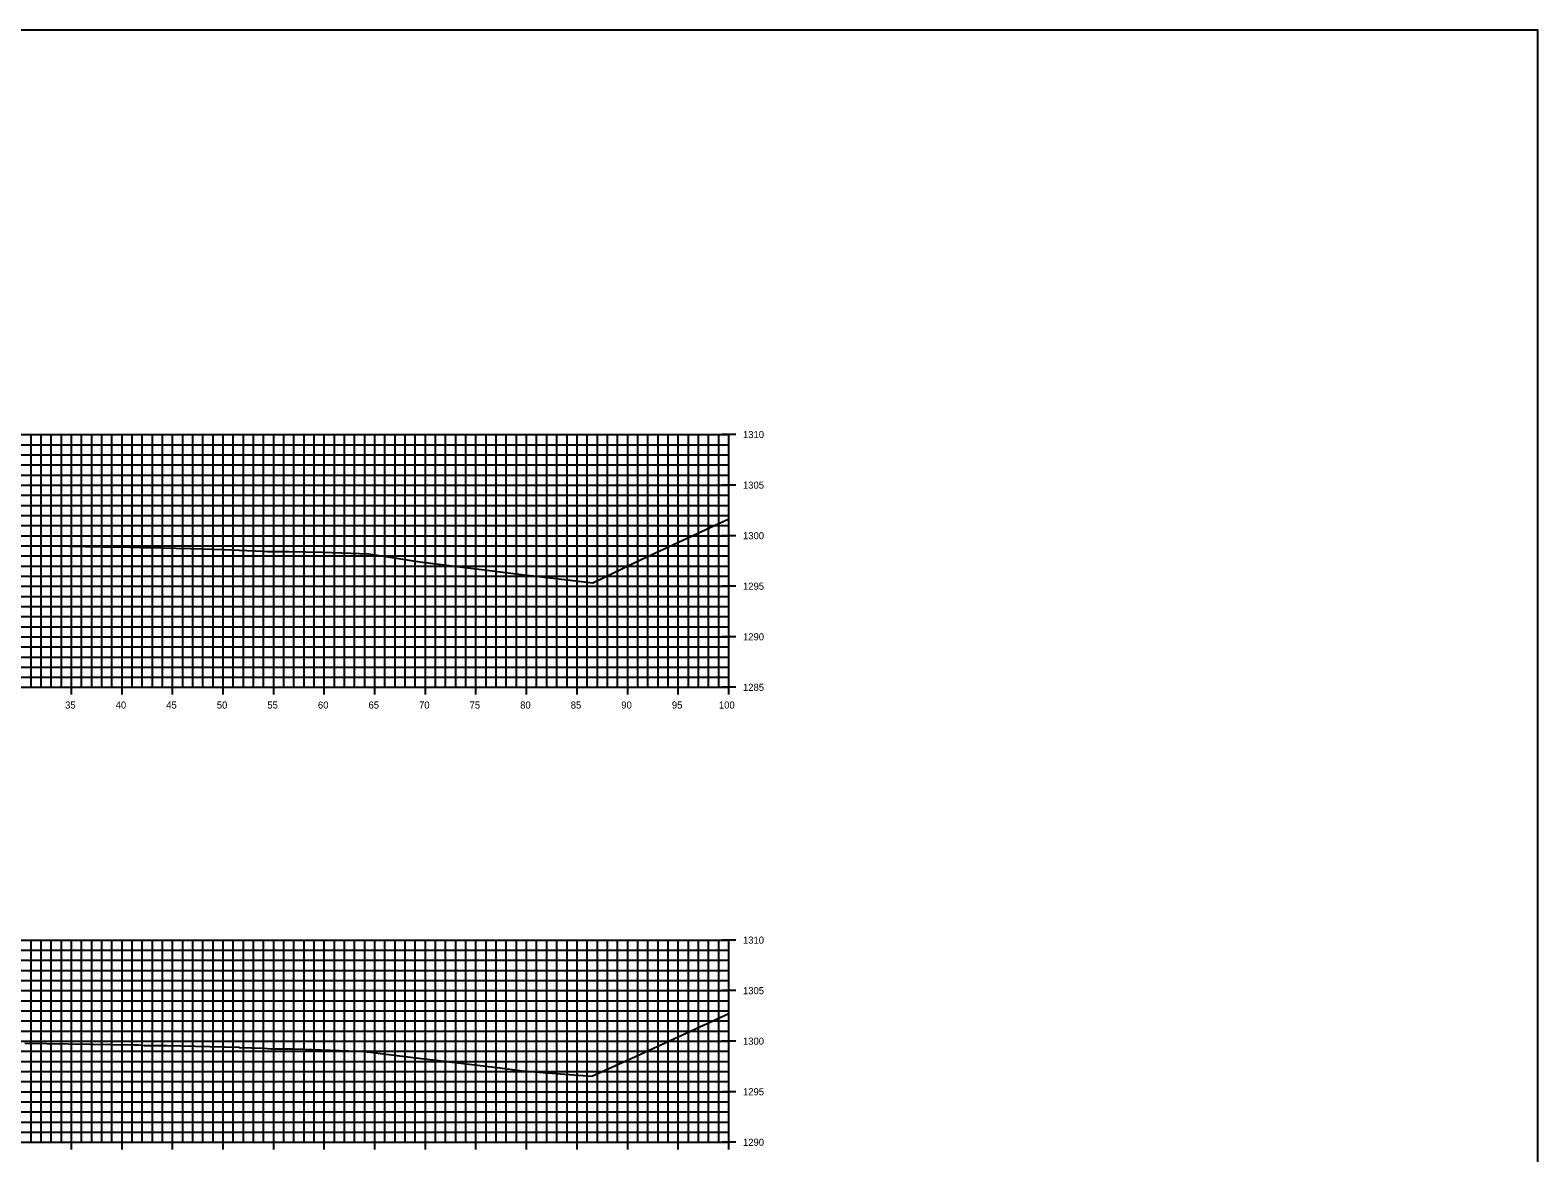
# Model space of a CAD drawing. Extents: x 674939 to 678919, y 750652 to 765176.
# Drawn here: x 678769.4 to 678918.5, y 754481.5 to 754592.6 of the extents above; entities that cross this region are included whole.
import ezdxf

# ---------------------------------------------------------------- set-up
doc = ezdxf.new("R2010")
doc.units = 0
for name, color, linetype in [('R_Axis', 7, 'Continuous'), ('R_Axis Annot', 7, 'Continuous'), ('R_Exist Surface', 7, 'Continuous'), ('R_Grid', 7, 'Continuous'), ('R_No Plot', 7, 'Continuous')]:
    doc.layers.add(name, color=color, linetype=linetype)

msp = doc.modelspace()

# ---------------------------------------------------------------- linework, layer by layer
at = {"layer": 'R_Axis'}
for p, q in [((678839.23, 754552.55), (678837.83, 754552.55)), ((678838.53, 754527.55), (678838.53, 754552.55)), ((678839.23, 754547.55), (678837.83, 754547.55)), ((678839.23, 754542.55), (678837.83, 754542.55)), ((678839.23, 754537.55), (678837.83, 754537.55)), ((678839.23, 754532.55), (678837.83, 754532.55)), ((678638.53, 754527.55), (678838.53, 754527.55)), ((678773.53, 754526.85), (678773.53, 754528.25)), ((678778.53, 754526.85), (678778.53, 754528.25)), ((678783.53, 754526.85), (678783.53, 754528.25)), ((678788.53, 754526.85), (678788.53, 754528.25)), ((678793.53, 754526.85), (678793.53, 754528.25)), ((678798.53, 754526.85), (678798.53, 754528.25)), ((678803.53, 754526.85), (678803.53, 754528.25)), ((678808.53, 754526.85), (678808.53, 754528.25)), ((678813.53, 754526.85), (678813.53, 754528.25)), ((678818.53, 754526.85), (678818.53, 754528.25)), ((678823.53, 754526.85), (678823.53, 754528.25)), ((678828.53, 754526.85), (678828.53, 754528.25)), ((678833.53, 754526.85), (678833.53, 754528.25)), ((678839.23, 754527.55), (678837.83, 754527.55)), ((678838.53, 754526.85), (678838.53, 754528.25)), ((678839.23, 754502.55), (678837.83, 754502.55)), ((678838.53, 754482.55), (678838.53, 754502.55)), ((678839.23, 754497.55), (678837.83, 754497.55)), ((678839.23, 754492.55), (678837.83, 754492.55)), ((678839.23, 754487.55), (678837.83, 754487.55)), ((678638.53, 754482.55), (678838.53, 754482.55)), ((678773.53, 754481.85), (678773.53, 754483.25)), ((678778.53, 754481.85), (678778.53, 754483.25)), ((678783.53, 754481.85), (678783.53, 754483.25)), ((678788.53, 754481.85), (678788.53, 754483.25)), ((678793.53, 754481.85), (678793.53, 754483.25)), ((678798.53, 754481.85), (678798.53, 754483.25)), ((678803.53, 754481.85), (678803.53, 754483.25)), ((678808.53, 754481.85), (678808.53, 754483.25)), ((678813.53, 754481.85), (678813.53, 754483.25)), ((678818.53, 754481.85), (678818.53, 754483.25)), ((678823.53, 754481.85), (678823.53, 754483.25)), ((678828.53, 754481.85), (678828.53, 754483.25)), ((678833.53, 754481.85), (678833.53, 754483.25)), ((678839.23, 754482.55), (678837.83, 754482.55)), ((678838.53, 754481.85), (678838.53, 754483.25))]:
    msp.add_line(p, q, dxfattribs=at)
at = {"layer": 'R_Exist Surface'}
for points in [[(678769.11, 754541.59), (678771.75, 754541.55), (678776.44, 754541.46), (678776.88, 754541.46), (678779.29, 754541.41), (678780.39, 754541.39), (678780.77, 754541.38), (678782.42, 754541.34), (678785.34, 754541.27), (678788.64, 754541.18), (678790.11, 754541.12), (678792.52, 754541.03), (678792.52, 754541.03), (678792.53, 754541.03), (678792.9, 754541), (678793.12, 754540.98), (678794.26, 754541), (678795.06, 754541), (678798.36, 754540.91), (678801.14, 754540.82), (678802.91, 754540.76), (678802.91, 754540.76), (678805.05, 754540.42), (678807.99, 754539.97), (678818.3, 754538.69), (678819.5, 754538.55), (678820.29, 754538.46), (678825.08, 754537.9), (678829.86, 754540.18), (678838.53, 754544.22)], [(678768.93, 754492.34), (678779.76, 754492.18), (678780.13, 754492.18), (678780.71, 754492.14), (678780.72, 754492.13), (678782.66, 754492.13), (678782.73, 754492.13), (678782.93, 754492.13), (678790.09, 754491.95), (678790.19, 754491.94), (678792.49, 754491.85), (678792.49, 754491.85), (678792.52, 754491.85), (678792.55, 754491.85), (678793.32, 754491.81), (678795.26, 754491.79), (678795.33, 754491.79), (678795.55, 754491.78), (678802.71, 754491.52), (678802.73, 754491.51), (678803.09, 754491.46), (678803.09, 754491.46), (678804.1, 754491.33), (678808.13, 754490.83), (678815.9, 754489.9), (678818.11, 754489.63), (678821.88, 754489.33), (678824.97, 754489.08), (678828.93, 754490.88), (678838.53, 754495.28)]]:
    msp.add_lwpolyline(points, dxfattribs=at)
at = {"layer": 'R_Grid'}
for p, q in [((678638.53, 754552.55), (678838.53, 754552.55)), ((678638.53, 754551.55), (678838.53, 754551.55)), ((678769.53, 754527.55), (678769.53, 754552.55)), ((678770.53, 754527.55), (678770.53, 754552.55)), ((678771.53, 754527.55), (678771.53, 754552.55)), ((678772.53, 754527.55), (678772.53, 754552.55)), ((678773.53, 754527.55), (678773.53, 754552.55)), ((678774.53, 754527.55), (678774.53, 754552.55)), ((678775.53, 754527.55), (678775.53, 754552.55)), ((678776.53, 754527.55), (678776.53, 754552.55)), ((678777.53, 754527.55), (678777.53, 754552.55)), ((678778.53, 754527.55), (678778.53, 754552.55)), ((678779.53, 754527.55), (678779.53, 754552.55)), ((678780.53, 754527.55), (678780.53, 754552.55)), ((678781.53, 754527.55), (678781.53, 754552.55)), ((678782.53, 754527.55), (678782.53, 754552.55)), ((678783.53, 754527.55), (678783.53, 754552.55)), ((678784.53, 754527.55), (678784.53, 754552.55)), ((678785.53, 754527.55), (678785.53, 754552.55)), ((678786.53, 754527.55), (678786.53, 754552.55)), ((678787.53, 754527.55), (678787.53, 754552.55)), ((678788.53, 754527.55), (678788.53, 754552.55)), ((678789.53, 754527.55), (678789.53, 754552.55)), ((678790.53, 754527.55), (678790.53, 754552.55)), ((678791.53, 754527.55), (678791.53, 754552.55)), ((678792.53, 754527.55), (678792.53, 754552.55)), ((678793.53, 754527.55), (678793.53, 754552.55)), ((678794.53, 754527.55), (678794.53, 754552.55)), ((678795.53, 754527.55), (678795.53, 754552.55)), ((678796.53, 754527.55), (678796.53, 754552.55)), ((678797.53, 754527.55), (678797.53, 754552.55)), ((678798.53, 754527.55), (678798.53, 754552.55)), ((678799.53, 754527.55), (678799.53, 754552.55)), ((678800.53, 754527.55), (678800.53, 754552.55)), ((678801.53, 754527.55), (678801.53, 754552.55)), ((678802.53, 754527.55), (678802.53, 754552.55)), ((678803.53, 754527.55), (678803.53, 754552.55)), ((678804.53, 754527.55), (678804.53, 754552.55)), ((678805.53, 754527.55), (678805.53, 754552.55)), ((678806.53, 754527.55), (678806.53, 754552.55)), ((678807.53, 754527.55), (678807.53, 754552.55)), ((678808.53, 754527.55), (678808.53, 754552.55)), ((678809.53, 754527.55), (678809.53, 754552.55)), ((678810.53, 754527.55), (678810.53, 754552.55)), ((678811.53, 754527.55), (678811.53, 754552.55)), ((678812.53, 754527.55), (678812.53, 754552.55)), ((678813.53, 754527.55), (678813.53, 754552.55)), ((678814.53, 754527.55), (678814.53, 754552.55)), ((678815.53, 754527.55), (678815.53, 754552.55)), ((678816.53, 754527.55), (678816.53, 754552.55)), ((678817.53, 754527.55), (678817.53, 754552.55)), ((678818.53, 754527.55), (678818.53, 754552.55)), ((678819.53, 754527.55), (678819.53, 754552.55)), ((678820.53, 754527.55), (678820.53, 754552.55)), ((678821.53, 754527.55), (678821.53, 754552.55)), ((678822.53, 754527.55), (678822.53, 754552.55)), ((678823.53, 754527.55), (678823.53, 754552.55)), ((678824.53, 754527.55), (678824.53, 754552.55)), ((678825.53, 754527.55), (678825.53, 754552.55)), ((678826.53, 754527.55), (678826.53, 754552.55)), ((678827.53, 754527.55), (678827.53, 754552.55)), ((678828.53, 754527.55), (678828.53, 754552.55)), ((678829.53, 754527.55), (678829.53, 754552.55)), ((678830.53, 754527.55), (678830.53, 754552.55)), ((678831.53, 754527.55), (678831.53, 754552.55)), ((678832.53, 754527.55), (678832.53, 754552.55)), ((678833.53, 754527.55), (678833.53, 754552.55)), ((678834.53, 754527.55), (678834.53, 754552.55)), ((678835.53, 754527.55), (678835.53, 754552.55)), ((678836.53, 754527.55), (678836.53, 754552.55)), ((678837.53, 754527.55), (678837.53, 754552.55)), ((678838.53, 754527.55), (678838.53, 754552.55)), ((678638.53, 754550.55), (678838.53, 754550.55)), ((678638.53, 754549.55), (678838.53, 754549.55)), ((678638.53, 754548.55), (678838.53, 754548.55)), ((678638.53, 754547.55), (678838.53, 754547.55)), ((678638.53, 754546.55), (678838.53, 754546.55)), ((678638.53, 754545.55), (678838.53, 754545.55)), ((678638.53, 754544.55), (678838.53, 754544.55)), ((678638.53, 754543.55), (678838.53, 754543.55)), ((678638.53, 754542.55), (678838.53, 754542.55)), ((678638.53, 754541.55), (678838.53, 754541.55)), ((678638.53, 754540.55), (678838.53, 754540.55)), ((678638.53, 754539.55), (678838.53, 754539.55)), ((678638.53, 754538.55), (678838.53, 754538.55)), ((678638.53, 754537.55), (678838.53, 754537.55)), ((678638.53, 754536.55), (678838.53, 754536.55)), ((678638.53, 754535.55), (678838.53, 754535.55)), ((678638.53, 754534.55), (678838.53, 754534.55)), ((678638.53, 754533.55), (678838.53, 754533.55)), ((678638.53, 754532.55), (678838.53, 754532.55)), ((678638.53, 754531.55), (678838.53, 754531.55)), ((678638.53, 754530.55), (678838.53, 754530.55)), ((678638.53, 754529.55), (678838.53, 754529.55)), ((678638.53, 754528.55), (678838.53, 754528.55)), ((678638.53, 754527.55), (678838.53, 754527.55)), ((678638.53, 754502.55), (678838.53, 754502.55)), ((678769.53, 754482.55), (678769.53, 754502.55)), ((678770.53, 754482.55), (678770.53, 754502.55)), ((678771.53, 754482.55), (678771.53, 754502.55)), ((678772.53, 754482.55), (678772.53, 754502.55)), ((678773.53, 754482.55), (678773.53, 754502.55)), ((678774.53, 754482.55), (678774.53, 754502.55)), ((678775.53, 754482.55), (678775.53, 754502.55)), ((678776.53, 754482.55), (678776.53, 754502.55)), ((678777.53, 754482.55), (678777.53, 754502.55)), ((678778.53, 754482.55), (678778.53, 754502.55)), ((678779.53, 754482.55), (678779.53, 754502.55)), ((678780.53, 754482.55), (678780.53, 754502.55)), ((678781.53, 754482.55), (678781.53, 754502.55)), ((678782.53, 754482.55), (678782.53, 754502.55)), ((678783.53, 754482.55), (678783.53, 754502.55)), ((678784.53, 754482.55), (678784.53, 754502.55)), ((678785.53, 754482.55), (678785.53, 754502.55)), ((678786.53, 754482.55), (678786.53, 754502.55)), ((678787.53, 754482.55), (678787.53, 754502.55)), ((678788.53, 754482.55), (678788.53, 754502.55)), ((678789.53, 754482.55), (678789.53, 754502.55)), ((678790.53, 754482.55), (678790.53, 754502.55)), ((678791.53, 754482.55), (678791.53, 754502.55)), ((678792.53, 754482.55), (678792.53, 754502.55)), ((678793.53, 754482.55), (678793.53, 754502.55)), ((678794.53, 754482.55), (678794.53, 754502.55)), ((678795.53, 754482.55), (678795.53, 754502.55)), ((678796.53, 754482.55), (678796.53, 754502.55)), ((678797.53, 754482.55), (678797.53, 754502.55)), ((678798.53, 754482.55), (678798.53, 754502.55)), ((678799.53, 754482.55), (678799.53, 754502.55)), ((678800.53, 754482.55), (678800.53, 754502.55)), ((678801.53, 754482.55), (678801.53, 754502.55)), ((678802.53, 754482.55), (678802.53, 754502.55)), ((678803.53, 754482.55), (678803.53, 754502.55)), ((678804.53, 754482.55), (678804.53, 754502.55)), ((678805.53, 754482.55), (678805.53, 754502.55)), ((678806.53, 754482.55), (678806.53, 754502.55)), ((678807.53, 754482.55), (678807.53, 754502.55)), ((678808.53, 754482.55), (678808.53, 754502.55)), ((678809.53, 754482.55), (678809.53, 754502.55)), ((678810.53, 754482.55), (678810.53, 754502.55)), ((678811.53, 754482.55), (678811.53, 754502.55)), ((678812.53, 754482.55), (678812.53, 754502.55)), ((678813.53, 754482.55), (678813.53, 754502.55)), ((678814.53, 754482.55), (678814.53, 754502.55)), ((678815.53, 754482.55), (678815.53, 754502.55)), ((678816.53, 754482.55), (678816.53, 754502.55)), ((678817.53, 754482.55), (678817.53, 754502.55)), ((678818.53, 754482.55), (678818.53, 754502.55)), ((678819.53, 754482.55), (678819.53, 754502.55)), ((678820.53, 754482.55), (678820.53, 754502.55)), ((678821.53, 754482.55), (678821.53, 754502.55)), ((678822.53, 754482.55), (678822.53, 754502.55)), ((678823.53, 754482.55), (678823.53, 754502.55)), ((678824.53, 754482.55), (678824.53, 754502.55)), ((678825.53, 754482.55), (678825.53, 754502.55)), ((678826.53, 754482.55), (678826.53, 754502.55)), ((678827.53, 754482.55), (678827.53, 754502.55)), ((678828.53, 754482.55), (678828.53, 754502.55)), ((678829.53, 754482.55), (678829.53, 754502.55)), ((678830.53, 754482.55), (678830.53, 754502.55)), ((678831.53, 754482.55), (678831.53, 754502.55)), ((678832.53, 754482.55), (678832.53, 754502.55)), ((678833.53, 754482.55), (678833.53, 754502.55)), ((678834.53, 754482.55), (678834.53, 754502.55)), ((678835.53, 754482.55), (678835.53, 754502.55)), ((678836.53, 754482.55), (678836.53, 754502.55)), ((678837.53, 754482.55), (678837.53, 754502.55)), ((678838.53, 754482.55), (678838.53, 754502.55)), ((678638.53, 754501.55), (678838.53, 754501.55)), ((678638.53, 754500.55), (678838.53, 754500.55)), ((678638.53, 754499.55), (678838.53, 754499.55)), ((678638.53, 754498.55), (678838.53, 754498.55)), ((678638.53, 754497.55), (678838.53, 754497.55)), ((678638.53, 754496.55), (678838.53, 754496.55)), ((678638.53, 754495.55), (678838.53, 754495.55)), ((678638.53, 754494.55), (678838.53, 754494.55)), ((678638.53, 754493.55), (678838.53, 754493.55)), ((678638.53, 754492.55), (678838.53, 754492.55)), ((678638.53, 754491.55), (678838.53, 754491.55)), ((678638.53, 754490.55), (678838.53, 754490.55)), ((678638.53, 754489.55), (678838.53, 754489.55)), ((678638.53, 754488.55), (678838.53, 754488.55)), ((678638.53, 754487.55), (678838.53, 754487.55)), ((678638.53, 754486.55), (678838.53, 754486.55)), ((678638.53, 754485.55), (678838.53, 754485.55)), ((678638.53, 754484.55), (678838.53, 754484.55)), ((678638.53, 754483.55), (678838.53, 754483.55)), ((678638.53, 754482.55), (678838.53, 754482.55))]:
    msp.add_line(p, q, dxfattribs=at)
at = {"layer": 'R_No Plot'}
msp.add_lwpolyline([(678578.53, 754372.55), (678918.53, 754372.55), (678918.53, 754592.55), (678578.53, 754592.55)], close=True, dxfattribs=at)

# ---------------------------------------------------------------- texts
at = {"layer": 'R_Axis Annot'}
for s, p in [('1310', (678839.93, 754552.2)), ('1305', (678839.93, 754547.2)), ('1300', (678839.93, 754542.2)), ('1295', (678839.93, 754537.2)), ('1290', (678839.93, 754532.2)), ('1285', (678839.93, 754527.2)), ('35', (678772.9, 754525.45)), ('40', (678777.9, 754525.45)), ('45', (678782.9, 754525.45)), ('50', (678787.9, 754525.45)), ('55', (678792.9, 754525.45)), ('60', (678797.9, 754525.45)), ('65', (678802.9, 754525.45)), ('70', (678807.9, 754525.45)), ('75', (678812.9, 754525.45)), ('80', (678817.9, 754525.45)), ('85', (678822.9, 754525.45)), ('90', (678827.9, 754525.45)), ('95', (678832.9, 754525.45)), ('100', (678837.55, 754525.45)), ('1310', (678839.93, 754502.2)), ('1305', (678839.93, 754497.2)), ('1300', (678839.93, 754492.2)), ('1295', (678839.93, 754487.2)), ('1290', (678839.93, 754482.2))]:
    msp.add_text(s, height=0.7, dxfattribs=at).set_placement(p)

doc.saveas('drawing.dxf')
